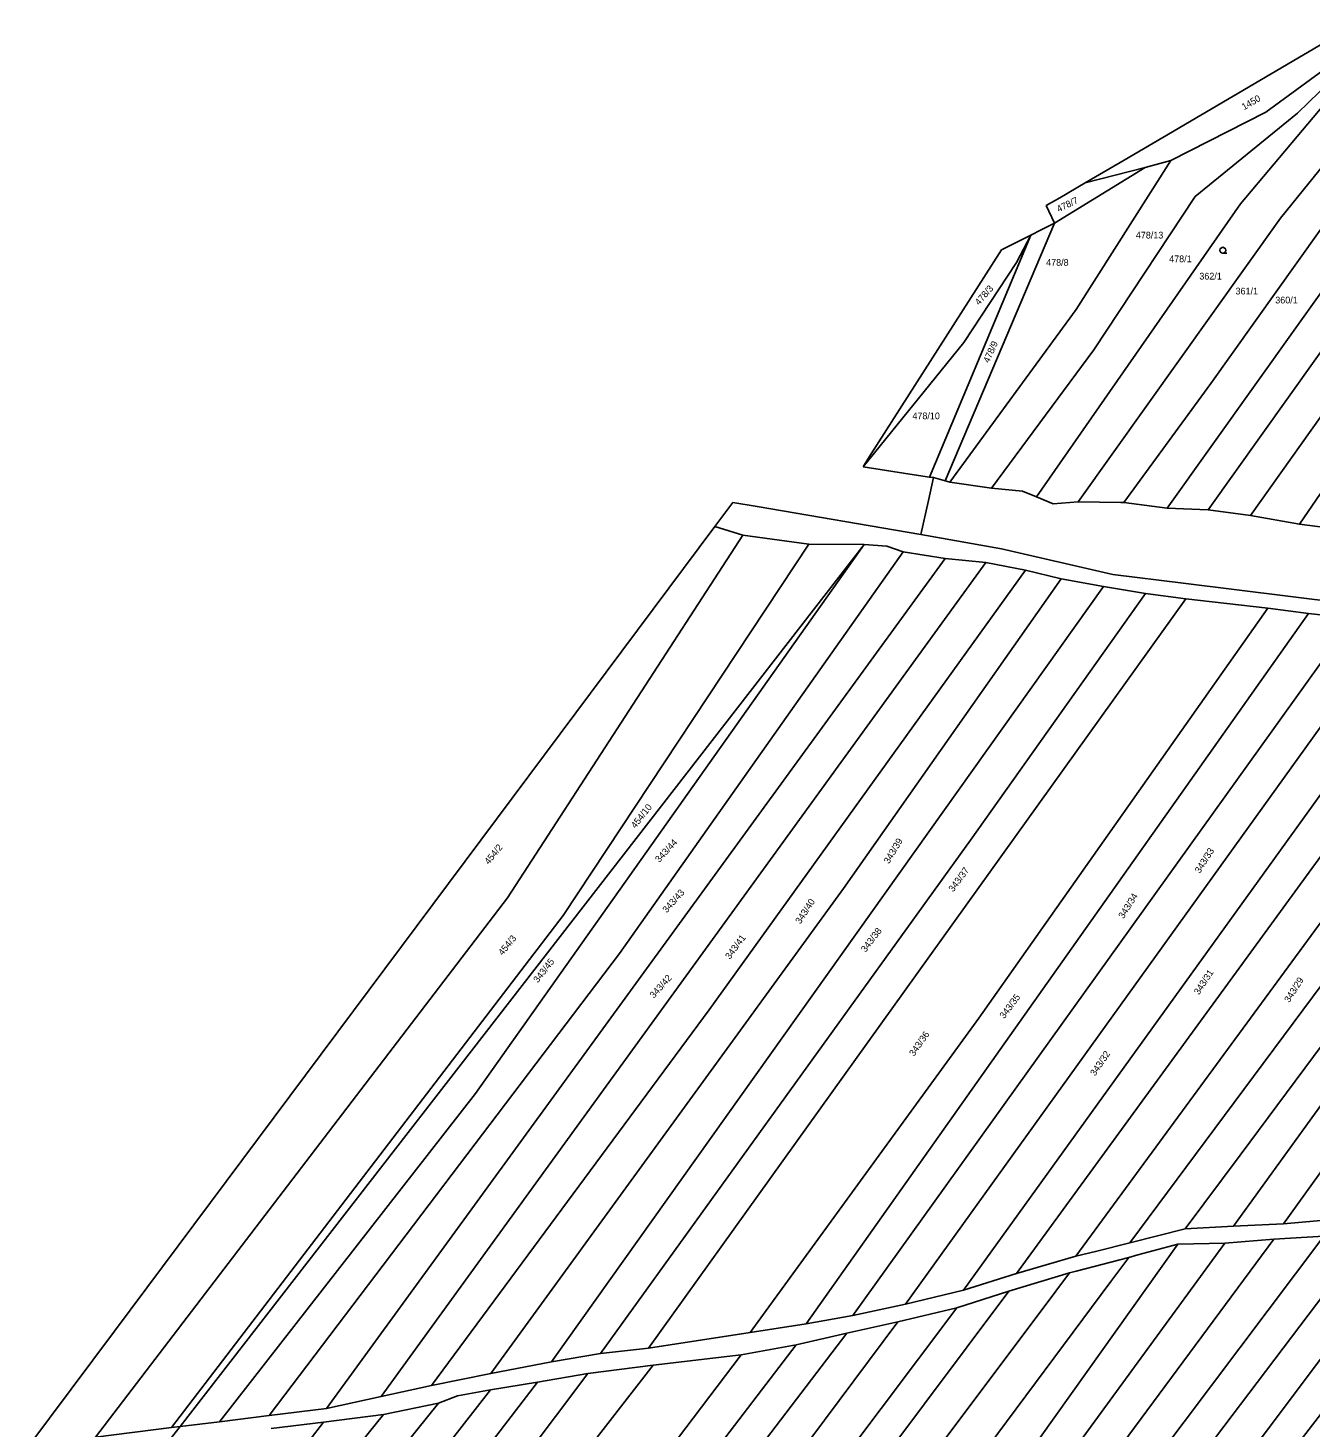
# Model space of a CAD drawing. Extents: x -580630 to -576196, y -1189024 to -1183567.
# Drawn here: x -580161.8 to -579837.4, y -1185621.3 to -1185267.1 of the extents above; entities that cross this region are included whole.
import ezdxf

# ---------------------------------------------------------------- set-up
doc = ezdxf.new("R2010")
doc.units = 0
for name, color, linetype in [('Vrstva 1', 7, 'Continuous'), ('Vrstva 13', 7, 'Continuous'), ('Vrstva 18', 7, 'Continuous'), ('Vrstva 25', 7, 'Continuous'), ('Vrstva 6', 7, 'Continuous')]:
    doc.layers.add(name, color=color, linetype=linetype)

msp = doc.modelspace()

# ---------------------------------------------------------------- linework, layer by layer
at = {"layer": 'Vrstva 1'}
for p, q in [((-579854.94, -1185311.53), (-579819.53, -1185269.46)), ((-579848.54, -1185288.4), (-579823.11, -1185269.68)), ((-579844.81, -1185315.17), (-579808.88, -1185270.59)), ((-579873.51, -1185388.59), (-579793.95, -1185276.86)), ((-579787.23, -1185282.39), (-579863.15, -1185388.99)), ((-579848.54, -1185288.4), (-579872.61, -1185300.62)), ((-579852.39, -1185390.38), (-579779.93, -1185288.32)), ((-579840.03, -1185392.58), (-579772.39, -1185293.88)), ((-579879.08, -1185302.34), (-579902.05, -1185316.44)), ((-579872.61, -1185300.62), (-579896.55, -1185338.29)), ((-579879.08, -1185302.34), (-579894.26, -1185306.25)), ((-579872.61, -1185300.62), (-579879.08, -1185302.34)), ((-579828.38, -1185309.11), (-579862.43, -1185357.03)), ((-579854.94, -1185311.53), (-579906.62, -1185385.68)), ((-579929.74, -1185381.63), (-579902.05, -1185316.44)), ((-579896.04, -1185386.95), (-579844.81, -1185315.17)), ((-579908.02, -1185319.46), (-579933.63, -1185380.7)), ((-579908.02, -1185319.46), (-579911.66, -1185326.42)), ((-579911.66, -1185326.42), (-579924.99, -1185346.63)), ((-579896.55, -1185338.29), (-579928.49, -1185381.96)), ((-579924.99, -1185346.63), (-579950.49, -1185378.09)), ((-579862.43, -1185357.03), (-579884.51, -1185387.14)), ((-579929.74, -1185381.63), (-579932.69, -1185380.84)), ((-579928.49, -1185381.96), (-579929.74, -1185381.63)), ((-579917.99, -1185383.47), (-579928.49, -1185381.96)), ((-579910.13, -1185384.24), (-579917.99, -1185383.47)), ((-579906.62, -1185385.68), (-579910.13, -1185384.24)), ((-579902.36, -1185387.43), (-579906.62, -1185385.68)), ((-579896.04, -1185386.95), (-579902.36, -1185387.43)), ((-579885.28, -1185387.13), (-579896.04, -1185386.95)), ((-579884.51, -1185387.14), (-579885.28, -1185387.13)), ((-579873.51, -1185388.59), (-579884.51, -1185387.14)), ((-579863.15, -1185388.99), (-579873.51, -1185388.59)), ((-579863.15, -1185388.99), (-579852.39, -1185390.38)), ((-579840.03, -1185392.58), (-579852.39, -1185390.38)), ((-579832.86, -1185393.57), (-579840.03, -1185392.58)), ((-579980.89, -1185395.4), (-579988.02, -1185393.24)), ((-579964.22, -1185397.65), (-579980.89, -1185395.4)), ((-579915.45, -1185398.89), (-579935.84, -1185395.2)), ((-580123.34, -1185620.94), (-579950.18, -1185397.79)), ((-579950.18, -1185397.79), (-579964.22, -1185397.65)), ((-579944.44, -1185398.16), (-579950.18, -1185397.79)), ((-579940.3, -1185399.57), (-579944.44, -1185398.16)), ((-579929.69, -1185401.28), (-579940.3, -1185399.57)), ((-579887.23, -1185405.38), (-579915.45, -1185398.89)), ((-579919.4, -1185402.32), (-579929.69, -1185401.28)), ((-579909.34, -1185404.29), (-579919.4, -1185402.32)), ((-579900.35, -1185406.42), (-579909.34, -1185404.29)), ((-579889.61, -1185408.42), (-579900.35, -1185406.42)), ((-579869.5, -1185407.51), (-579887.23, -1185405.38)), ((-579879, -1185410.17), (-579889.61, -1185408.42)), ((-579868.76, -1185411.54), (-579879, -1185410.17)), ((-579809.44, -1185415.01), (-579869.5, -1185407.51)), ((-579848.07, -1185413.9), (-579868.76, -1185411.54)), ((-579837.76, -1185415.25), (-579848.07, -1185413.9)), ((-579837.76, -1185415.25), (-579826.57, -1185416.43)), ((-580126.09, -1185624.48), (-580123.34, -1185620.94))]:
    msp.add_line(p, q, dxfattribs=at)
at = {"layer": 'Vrstva 13'}
for p, q in [((-579874.58, -1185294.78), (-579827.58, -1185267.07)), ((-579884.39, -1185300.5), (-579874.58, -1185294.78)), ((-579894.26, -1185306.25), (-579884.39, -1185300.5)), ((-579900.7, -1185310), (-579894.26, -1185306.25)), ((-579904.1, -1185311.98), (-579900.7, -1185310)), ((-579904.1, -1185311.98), (-579902.05, -1185316.44)), ((-579908.02, -1185319.46), (-579905.43, -1185318.15)), ((-579905.43, -1185318.15), (-579902.05, -1185316.44)), ((-579915.45, -1185323.21), (-579908.02, -1185319.46)), ((-579948.98, -1185375.73), (-579915.45, -1185323.21)), ((-579950.49, -1185378.09), (-579948.98, -1185375.73)), ((-579950.49, -1185378.09), (-579938.61, -1185379.93)), ((-579933.63, -1185380.7), (-579938.61, -1185379.93)), ((-579933.96, -1185386.65), (-579932.69, -1185380.84)), ((-579932.69, -1185380.84), (-579933.63, -1185380.7)), ((-579988.02, -1185393.24), (-579983.43, -1185387.1)), ((-579983.43, -1185387.1), (-579977.29, -1185388.15)), ((-579977.29, -1185388.15), (-579935.84, -1185395.2)), ((-579935.84, -1185395.2), (-579933.96, -1185386.65)), ((-580031.12, -1185450.99), (-579988.02, -1185393.24)), ((-580139.93, -1185596.8), (-580031.12, -1185450.99)), ((-580161.82, -1185626.13), (-580139.93, -1185596.8))]:
    msp.add_line(p, q, dxfattribs=at)
at = {"layer": 'Vrstva 25'}
msp.add_lwpolyline([(-579859.42, -1185324.04), (-579859.8, -1185323.94), (-579860.07, -1185323.67), (-579860.17, -1185323.3), (-579860.07, -1185322.93), (-579859.8, -1185322.66), (-579859.43, -1185322.56), (-579859.06, -1185322.66), (-579858.79, -1185322.93), (-579858.69, -1185323.31), (-579858.79, -1185323.69), (-579859.06, -1185323.96), (-579859.44, -1185324.06), (-579858.44, -1185324.06)], dxfattribs=at)
at = {"layer": 'Vrstva 6'}
for p, q in [((-579820.98, -1185269.55), (-579840.56, -1185288.62)), ((-579840.56, -1185288.62), (-579866.4, -1185309.71)), ((-579866.4, -1185309.71), (-579892.06, -1185348.47)), ((-579892.06, -1185348.47), (-579917.99, -1185383.47)), ((-579980.89, -1185395.4), (-580040.48, -1185487.18)), ((-579950.18, -1185397.79), (-580048.58, -1185536.62)), ((-579964.22, -1185397.65), (-580026.35, -1185491.64)), ((-579940.3, -1185399.57), (-580012.11, -1185501.26)), ((-579929.69, -1185401.28), (-580086.29, -1185616.35)), ((-579919.4, -1185402.32), (-580072.44, -1185613.35)), ((-579909.34, -1185404.29), (-579989.39, -1185515.53)), ((-579900.35, -1185406.42), (-579955.43, -1185484.77)), ((-579889.61, -1185408.42), (-580029.35, -1185604.53)), ((-579879, -1185410.17), (-579923.32, -1185472.53)), ((-579868.76, -1185411.54), (-580004.76, -1185601.13)), ((-579848.07, -1185413.9), (-579921.22, -1185517.58)), ((-579964.89, -1185594.98), (-579837.76, -1185415.25)), ((-579826.57, -1185416.43), (-579953.09, -1185592.84)), ((-579802.86, -1185416.81), (-579925.09, -1185586.39)), ((-579815.98, -1185417.83), (-579939.7, -1185590)), ((-579791.65, -1185417.68), (-579911.66, -1185582.18)), ((-579806.97, -1185455.59), (-579896.61, -1185577.86)), ((-579799.36, -1185461.97), (-579866.36, -1185552.13)), ((-579923.32, -1185472.53), (-580016.92, -1185602.41)), ((-579775.71, -1185474.5), (-579844.07, -1185569.61)), ((-579955.43, -1185484.77), (-580044.69, -1185607.51)), ((-580040.48, -1185487.18), (-580144.73, -1185623.59)), ((-580125.5, -1185621.21), (-580026.35, -1185491.64)), ((-580100.76, -1185618.14), (-580012.11, -1185501.26)), ((-579855.08, -1185552.29), (-579825.29, -1185512.17)), ((-579989.39, -1185515.53), (-580059.7, -1185610.55)), ((-579856.7, -1185570.19), (-579817.16, -1185515.43)), ((-579921.22, -1185517.58), (-579979.07, -1185597.1)), ((-580113.38, -1185619.71), (-580048.58, -1185536.62)), ((-579866.36, -1185552.13), (-579882.95, -1185574.45)), ((-579868.93, -1185570.94), (-579855.08, -1185552.29)), ((-579844.07, -1185569.61), (-579856.7, -1185570.19)), ((-579844.07, -1185569.61), (-579831.72, -1185568.57)), ((-579798.72, -1185571.19), (-579988.6, -1185817.21)), ((-579833.89, -1185572.75), (-579908.26, -1185671.53)), ((-579821.73, -1185571.45), (-579900.76, -1185675.67)), ((-579894.29, -1185683.17), (-579810.61, -1185571.71)), ((-579882.95, -1185574.45), (-579875.98, -1185572.7)), ((-579875.98, -1185572.7), (-579868.93, -1185570.94)), ((-579856.7, -1185570.19), (-579868.93, -1185570.94)), ((-579846.56, -1185573.52), (-579833.89, -1185572.75)), ((-579870.84, -1185574.79), (-579928.95, -1185656.26)), ((-579923, -1185662.21), (-579858.94, -1185574.53)), ((-579896.61, -1185577.86), (-579891.36, -1185576.55)), ((-579896.58, -1185641.06), (-579846.56, -1185573.52)), ((-579891.36, -1185576.55), (-579882.95, -1185574.45)), ((-579880.91, -1185577.52), (-579870.84, -1185574.79)), ((-579870.84, -1185574.79), (-579858.94, -1185574.53)), ((-579858.94, -1185574.53), (-579846.56, -1185573.52)), ((-579911.66, -1185582.18), (-579896.61, -1185577.86)), ((-579896.52, -1185581.59), (-579883.25, -1185578.16)), ((-579883.25, -1185578.16), (-579887.76, -1185584.22)), ((-579883.25, -1185578.16), (-579880.91, -1185577.52)), ((-579925.09, -1185586.39), (-579911.66, -1185582.18)), ((-579913.56, -1185586.71), (-579898.25, -1185582.04)), ((-579901.72, -1185586.67), (-579898.25, -1185582.04)), ((-579898.25, -1185582.04), (-579896.52, -1185581.59)), ((-579946.67, -1185630.8), (-579913.56, -1185586.71)), ((-579939.7, -1185590), (-579925.09, -1185586.39)), ((-579887.76, -1185584.22), (-579936.96, -1185650.31)), ((-579933.49, -1185629.06), (-579901.72, -1185586.67)), ((-579926.75, -1185590.85), (-579913.56, -1185586.71)), ((-579926.75, -1185590.85), (-579984.13, -1185667.1)), ((-579953.09, -1185592.84), (-579939.7, -1185590)), ((-579941.69, -1185594.46), (-579926.75, -1185590.85)), ((-579941.69, -1185594.46), (-580026.66, -1185708.29)), ((-579953.09, -1185592.84), (-579964.89, -1185594.98)), ((-579954.62, -1185597.31), (-579941.69, -1185594.46)), ((-580069.72, -1185748.39), (-579954.62, -1185597.31)), ((-580004.76, -1185601.13), (-579979.07, -1185597.1)), ((-579979.07, -1185597.1), (-579964.89, -1185594.98)), ((-579967.37, -1185600.24), (-579954.62, -1185597.31)), ((-579967.37, -1185600.24), (-580081.03, -1185748.57)), ((-580016.92, -1185602.41), (-580004.76, -1185601.13)), ((-579981.33, -1185602.82), (-579967.37, -1185600.24)), ((-579981.33, -1185602.82), (-580085.94, -1185740.29)), ((-580044.69, -1185607.51), (-580029.35, -1185604.53)), ((-580029.35, -1185604.53), (-580016.92, -1185602.41)), ((-580003.57, -1185605.41), (-579981.33, -1185602.82)), ((-580020.1, -1185607.53), (-580117.05, -1185735.44)), ((-580003.57, -1185605.41), (-580103.91, -1185733.76)), ((-580059.7, -1185610.55), (-580044.69, -1185607.51)), ((-580032.87, -1185609.71), (-580020.1, -1185607.53)), ((-580020.1, -1185607.53), (-580003.57, -1185605.41)), ((-580044.77, -1185611.67), (-580145.31, -1185740)), ((-580032.87, -1185609.71), (-580121.78, -1185725.25)), ((-580072.44, -1185613.35), (-580059.7, -1185610.55)), ((-580053.13, -1185613.18), (-580044.77, -1185611.67)), ((-580044.77, -1185611.67), (-580032.87, -1185609.71)), ((-580057.93, -1185615), (-580146.37, -1185724.78)), ((-580086.29, -1185616.35), (-580072.44, -1185613.35)), ((-580071.89, -1185617.85), (-580057.93, -1185615)), ((-580057.93, -1185615), (-580053.13, -1185613.18)), ((-580071.89, -1185617.85), (-580125.68, -1185684.41)), ((-580113.38, -1185619.71), (-580100.76, -1185618.14)), ((-580100.76, -1185618.14), (-580086.29, -1185616.35)), ((-580087, -1185619.79), (-580071.89, -1185617.85)), ((-580144.73, -1185623.59), (-580125.5, -1185621.21)), ((-580087, -1185619.79), (-580129.27, -1185674.58)), ((-580125.5, -1185621.21), (-580123.34, -1185620.94)), ((-580123.34, -1185620.94), (-580113.38, -1185619.71)), ((-580100.26, -1185621.38), (-580087, -1185619.79))]:
    msp.add_line(p, q, dxfattribs=at)

# ---------------------------------------------------------------- texts
at = {"layer": 'Vrstva 18'}
for s, rotation, p in [('1450', 30.13758, (-579854.059, -1185287.899)), ('478/7', 25.72581, (-579900.985, -1185313.737)), ('478/3', 48.816, (-579921.109, -1185337.349)), ('478/9', 65.66096, (-579918.629, -1185351.956)), ('454/10', 51.85268, (-580008.067, -1185469.716)), ('454/2', 50.82136, (-580045.175, -1185478.855)), ('343/44', 47.15443, (-580002.052, -1185478.35)), ('343/39', 59.07195, (-579943.923, -1185478.68)), ('343/33', 57.58226, (-579865.257, -1185481.084)), ('343/37', 53.45696, (-579927.656, -1185485.8)), ('343/43', 48.12846, (-580000.166, -1185491.094)), ('343/40', 56.78012, (-579966.349, -1185493.907)), ('343/34', 57.86874, (-579884.561, -1185492.562)), ('343/38', 52.76941, (-579949.844, -1185501.056)), ('454/3', 50.82136, (-580041.683, -1185501.865)), ('343/41', 53.51426, (-579984.178, -1185502.845)), ('343/45', 51.85268, (-580032.783, -1185508.796)), ('343/31', 56.95201, (-579865.471, -1185511.833)), ('343/42', 48.12846, (-580003.407, -1185512.704)), ('343/29', 57.63956, (-579842.599, -1185513.801)), ('343/35', 52.9986, (-579914.756, -1185517.858)), ('343/36', 54.77476, (-579937.588, -1185527.371)), ('343/32', 55.86339, (-579891.741, -1185532.359))]:
    msp.add_text(s, height=1.7, rotation=rotation, dxfattribs=at).set_placement(p)
for s, p in [('478/13', (-579881.458, -1185320.33)), ('478/1', (-579873.012, -1185326.33)), ('478/8', (-579904.15, -1185327.24)), ('362/1', (-579865.376, -1185330.71)), ('361/1', (-579856.214, -1185334.49)), ('360/1', (-579846.159, -1185336.76)), ('478/10', (-579937.998, -1185366.06))]:
    msp.add_text(s, height=1.7, dxfattribs=at).set_placement(p)

doc.saveas('drawing.dxf')
